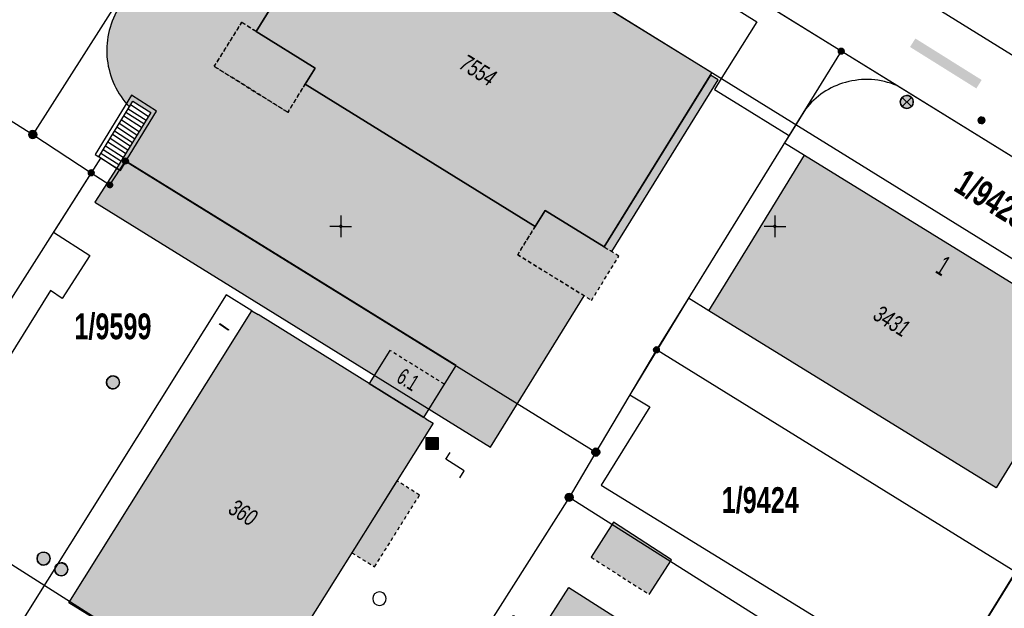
# Model space of a CAD drawing. Header units: metres. Extents: x 2695560 to 2696939, y 1260491 to 1262050.
# Tile 883 of 1005: x 2696282 to 2696339, y 1261653 to 1261687. Entities that reach past the tile are written whole.
import ezdxf

# ---------------------------------------------------------------- set-up
doc = ezdxf.new("R2010")
doc.units = ezdxf.units.M
doc.linetypes.add('AUSGEZOGEN', pattern=[0])
doc.linetypes.add('VERDECKT2_S2', pattern=[0.36, 0.2, -0.16])
for name, color, linetype in [('XR$1$AV_Flächen (EO)', 7, 'AUSGEZOGEN'), ('XR$1$AV_Gebäudeflächen (BB)', 7, 'AUSGEZOGEN'), ('XR$1$AV_Gebäudeflächen (EO)', 7, 'AUSGEZOGEN'), ('XR$1$AV_Gebäudeflächen ut.', 7, 'AUSGEZOGEN'), ('XR$1$AV_Grenzpunkte', 7, 'AUSGEZOGEN'), ('XR$1$AV_Grundstück-Nr.', 7, 'AUSGEZOGEN'), ('XR$1$AV_Haus-Nr.', 7, 'AUSGEZOGEN'), ('XR$1$AV_Koordinatennetzpunkte', 7, 'AUSGEZOGEN'), ('XR$1$AV_Linien (BB)', 7, 'AUSGEZOGEN'), ('XR$1$AV_Linien (EO)', 7, 'AUSGEZOGEN'), ('XR$1$AV_Versicherung-Nr.', 7, 'AUSGEZOGEN'), ('XR$1$AW_LK_Schachtdeckel', 24, 'AUSGEZOGEN'), ('XR$1$AW_LK_Zwischenpunkt', 24, 'AUSGEZOGEN'), ('XR$1$EW_LK_Knoten', 1, 'AUSGEZOGEN'), ('XR$1$FM_LK_SW_TRASSEKNOTEN', 94, 'AUSGEZOGEN'), ('XR$1$Liegenschaftsgrenzen', 7, 'AUSGEZOGEN'), ('XR$1$PFAV', 255, 'AUSGEZOGEN'), ('XR$1$PFAW', 255, 'AUSGEZOGEN'), ('XR$1$PFEW', 255, 'AUSGEZOGEN'), ('XR$1$PFWA', 255, 'AUSGEZOGEN'), ('XR$1$PFWFM', 255, 'AUSGEZOGEN'), ('XR$1$RP_Abstandslinie', 7, 'AUSGEZOGEN'), ('XR$1$TV_LK_KNOTEN', 92, 'AUSGEZOGEN'), ('XR$1$WA_LK_Absperrarmatur', 171, 'AUSGEZOGEN')]:
    doc.layers.add(name, color=color, linetype=linetype)
doc.styles.add('ARIAL', font='arial.ttf')

# ---------------------------------------------------------------- blocks, each defined once
blk = doc.blocks.new('COMPLEXOBJECT_536')
at = {"layer": 'XR$1$AV_Linien (BB)', "color": 7, "linetype": 'AUSGEZOGEN', "transparency": 33554687}
blk.add_line((6326.756, 11681.758), (6325.815, 11680.237), dxfattribs=at)
for centre, radius, start, end in [((6330.283, 11678.957), 4.503, 105.6867, 141.5444), ((6330.281, 11678.968), 4.492, 67.1437, 105.706)]:
    blk.add_arc(centre, radius, start, end, dxfattribs=at)
blk = doc.blocks.new('COMPLEXOBJECT_858')
at = {"layer": 'XR$1$AV_Flächen (EO)', "color": 7, "linetype": 'AUSGEZOGEN', "transparency": 33554687}
blk.add_line((6288.636, 11689.921), (6287.157, 11687.498), dxfattribs=at)
for centre, start, end in [((6291.229, 11685.138), 149.9084, 186.506), ((6291.229, 11685.137), 186.4884, 223.6883)]:
    blk.add_arc(centre, 4.706, start, end, dxfattribs=at)
blk = doc.blocks.new('BAV15')
at = {"layer": 'XR$1$PFAV', "transparency": 33554687}
blk.add_hatch(color=7, dxfattribs=at).paths.add_polyline_path([(0.5, 0), (0.49, 0.1), (0.46, 0.2), (0.41, 0.29), (0.34, 0.36), (0.26, 0.42), (0.17, 0.47), (0.08, 0.49), (-0.03, 0.5), (-0.13, 0.48), (-0.22, 0.45), (-0.31, 0.4), (-0.38, 0.33), (-0.44, 0.24), (-0.48, 0.15), (-0.5, 0.05), (-0.5, -0.05), (-0.48, -0.15), (-0.44, -0.24), (-0.38, -0.33), (-0.31, -0.4), (-0.22, -0.45), (-0.13, -0.48), (-0.03, -0.5), (0.08, -0.49), (0.17, -0.47), (0.26, -0.42), (0.34, -0.36), (0.41, -0.29), (0.46, -0.2), (0.49, -0.1)])
at = {"color": 7, "transparency": 33554687}
for start, end in [(90, 270), (270, 90)]:
    blk.add_arc((0, 0), 0.5, start, end, dxfattribs=at)
at = {"layer": 'XR$1$PFAV', "transparency": 33554687}
blk.add_circle((0, 0), 0.5, dxfattribs=at)
blk = doc.blocks.new('BWAV20')
at = {"true_color": 0x000000, "transparency": 33554687}
blk.add_hatch(color=18, dxfattribs=at).paths.add_polyline_path([(0.17, 0), (0.16, 0.03), (0.15, 0.07), (0.14, 0.1), (0.11, 0.12), (0.09, 0.14), (0.06, 0.16), (0.03, 0.16), (-0.01, 0.17), (-0.04, 0.16), (-0.07, 0.15), (-0.1, 0.13), (-0.13, 0.11), (-0.15, 0.08), (-0.16, 0.05), (-0.17, 0.02), (-0.17, -0.02), (-0.16, -0.05), (-0.15, -0.08), (-0.13, -0.11), (-0.1, -0.13), (-0.07, -0.15), (-0.04, -0.16), (-0.01, -0.17), (0.03, -0.16), (0.06, -0.16), (0.09, -0.14), (0.11, -0.12), (0.14, -0.1), (0.15, -0.07), (0.16, -0.03)])
at = {"layer": 'XR$1$PFAV', "transparency": 33554687}
blk.add_hatch(color=7, dxfattribs=at).paths.add_polyline_path([(0.5, 0), (0.49, 0.1), (0.46, 0.2), (0.41, 0.29), (0.34, 0.36), (0.26, 0.42), (0.17, 0.47), (0.08, 0.49), (-0.03, 0.5), (-0.13, 0.48), (-0.22, 0.45), (-0.31, 0.4), (-0.38, 0.33), (-0.44, 0.24), (-0.48, 0.15), (-0.5, 0.05), (-0.5, -0.05), (-0.48, -0.15), (-0.44, -0.24), (-0.38, -0.33), (-0.31, -0.4), (-0.22, -0.45), (-0.13, -0.48), (-0.03, -0.5), (0.08, -0.49), (0.17, -0.47), (0.26, -0.42), (0.34, -0.36), (0.41, -0.29), (0.46, -0.2), (0.49, -0.1)])
blk = doc.blocks.new('BAV2041')
at = {"color": 7, "transparency": 33554687}
for p, q in [((0, 0.5), (0, 0.05)), ((-0.05, 0), (-0.5, 0)), ((0.05, 0), (0.5, 0)), ((0, -0.05), (0, -0.5))]:
    blk.add_line(p, q, dxfattribs=at)
blk.add_circle((0, 0), 0.05, dxfattribs=at)
for start, end in [(90, 270), (270, 90)]:
    blk.add_arc((0, 0), 0.05, start, end, dxfattribs=at)
blk = doc.blocks.new('BAW2093')
at = {"transparency": 33554687}
blk.add_lwpolyline([(-0.375, -0.5), (0, -0.5), (0, 0.5), (0.375, 0.5)], dxfattribs=at)
blk = doc.blocks.new('BAW2092')
at = {"true_color": 0x000000, "transparency": 33554687}
blk.add_hatch(color=18, dxfattribs=at).paths.add_polyline_path([(-0.03, 0.5), (-0.03, -0.5), (0.03, -0.5), (0.03, 0.5)])
at = {"transparency": 33554687}
blk.add_lwpolyline([(-0.03, 0.5), (0.03, 0.5), (0.03, -0.5), (-0.03, -0.5), (-0.03, 0.5)], close=True, dxfattribs=at)
blk = doc.blocks.new('BAW2082')
at = {"layer": 'XR$1$PFAW', "transparency": 33554687}
blk.add_hatch(color=7, dxfattribs=at).paths.add_polyline_path([(0.509, -0.003), (0.499, 0.098), (0.469, 0.194), (0.42, 0.283), (0.354, 0.359), (0.274, 0.421), (0.183, 0.466), (0.085, 0.491), (-0.016, 0.496), (-0.116, 0.481), (-0.211, 0.446), (-0.297, 0.392), (-0.37, 0.323), (-0.428, 0.24), (-0.468, 0.147), (-0.488, 0.047), (-0.488, -0.054), (-0.468, -0.153), (-0.428, -0.246), (-0.37, -0.329), (-0.297, -0.398), (-0.211, -0.452), (-0.116, -0.487), (-0.016, -0.502), (0.085, -0.497), (0.183, -0.472), (0.274, -0.427), (0.354, -0.366), (0.42, -0.289), (0.469, -0.2), (0.499, -0.104)])
at = {"transparency": 33554687}
for start, end in [(91.19481, 268.80519), (268.80519, 91.19481)]:
    blk.add_arc((0.01, 0), 0.5, start, end, dxfattribs=at)
at = {"layer": 'XR$1$PFAW', "transparency": 33554687}
blk.add_circle((0.009, -0.003), 0.5, dxfattribs=at)
blk = doc.blocks.new('BWA2012')
at = {"layer": 'XR$1$PFWA', "transparency": 33554687}
blk.add_hatch(color=7, dxfattribs=at).paths.add_polyline_path([(0.5, 0), (0.49, 0.1), (0.46, 0.2), (0.41, 0.29), (0.34, 0.36), (0.26, 0.42), (0.17, 0.47), (0.08, 0.49), (-0.03, 0.5), (-0.13, 0.48), (-0.22, 0.45), (-0.31, 0.4), (-0.38, 0.33), (-0.44, 0.24), (-0.48, 0.15), (-0.5, 0.05), (-0.5, -0.05), (-0.48, -0.15), (-0.44, -0.24), (-0.38, -0.33), (-0.31, -0.4), (-0.22, -0.45), (-0.13, -0.48), (-0.03, -0.5), (0.08, -0.49), (0.17, -0.47), (0.26, -0.42), (0.34, -0.36), (0.41, -0.29), (0.46, -0.2), (0.49, -0.1)])
at = {"transparency": 33554687}
blk.add_line((0.35, 0.35), (-0.35, -0.35), dxfattribs=at)
for start, end in [(45, 225), (225, 45)]:
    blk.add_arc((0, 0), 0.5, start, end, dxfattribs=at)
at = {"layer": 'XR$1$PFWA', "transparency": 33554687}
blk.add_circle((0, 0), 0.5, dxfattribs=at)
blk = doc.blocks.new('BEWLP2549_S')
at = {"layer": 'XR$1$PFEW', "transparency": 33554687}
blk.add_hatch(color=7, dxfattribs=at).paths.add_polyline_path([(0.5, 0), (0.49, 0.101), (0.459, 0.197), (0.41, 0.286), (0.344, 0.362), (0.264, 0.424), (0.174, 0.469), (0.076, 0.494), (-0.025, 0.499), (-0.125, 0.484), (-0.22, 0.449), (-0.306, 0.395), (-0.379, 0.326), (-0.437, 0.243), (-0.477, 0.15), (-0.497, 0.051), (-0.497, -0.051), (-0.477, -0.15), (-0.437, -0.243), (-0.379, -0.326), (-0.306, -0.395), (-0.22, -0.449), (-0.125, -0.484), (-0.025, -0.499), (0.076, -0.494), (0.174, -0.469), (0.264, -0.424), (0.344, -0.362), (0.41, -0.286), (0.459, -0.197), (0.49, -0.101)])
at = {"color": 1, "transparency": 33554687}
for p, q in [((0.354, -0.354), (-0.354, 0.354)), ((-0.354, -0.354), (0.354, 0.354))]:
    blk.add_line(p, q, dxfattribs=at)
for start, end in [(91.38095, 268.61905), (268.61905, 91.38095)]:
    blk.add_arc((0, 0), 0.5, start, end, dxfattribs=at)
at = {"layer": 'XR$1$PFEW', "transparency": 33554687}
blk.add_circle((0, 0), 0.5, dxfattribs=at)
blk = doc.blocks.new('BWFM16')
at = {"color": 94, "transparency": 33554687}
for start, end in [(91.19481, 268.80519), (268.80519, 91.19481)]:
    blk.add_arc((0.01, 0), 0.5, start, end, dxfattribs=at)
blk = doc.blocks.new('BTV1')
at = {"layer": 'XR$1$PFWFM', "transparency": 33554687}
blk.add_hatch(color=7, dxfattribs=at).paths.add_polyline_path([(-0.5, 0.5), (-0.5, -0.5), (0.5, -0.5), (0.5, 0.5)])
at = {"color": 92, "transparency": 33554687}
for p, q in [((-0.219, 0.321), (-0.219, -0.298)), ((-0.208, -0.05), (0.23, 0.31)), ((-0.159, 0.001), (0.192, -0.283))]:
    blk.add_line(p, q, dxfattribs=at)
blk.add_polyline3d([(-0.5, 0.5, 0.993), (0.5, 0.5, 0.993), (0.5, -0.5, 0.993), (-0.5, -0.5, 0.993)], close=True, dxfattribs=at)

msp = doc.modelspace()

# ---------------------------------------------------------------- hatches: boundary and pattern name
at = {"transparency": 33554687}
msp.add_hatch(color=7, dxfattribs=at).paths.add_polyline_path([(2696334.061, 1261685.631), (2696333.755, 1261685.142), (2696337.573, 1261682.755), (2696337.879, 1261683.244)])
at = {"layer": 'XR$1$AV_Gebäudeflächen (BB)', "true_color": 0xd2d2d2, "transparency": 33554687}
for points in [[(2696310.823, 1261690.773), (2696302.294, 1261696.052), (2696296.09, 1261686.039), (2696299.497, 1261683.93), (2696298.918, 1261682.994), (2696312.157, 1261674.799), (2696312.736, 1261675.734), (2696316.137, 1261673.629), (2696322.337, 1261683.645), (2696313.861, 1261688.892)], [(2696344.227, 1261668.706), (2696327.672, 1261678.912), (2696324.543, 1261673.816), (2696322.173, 1261669.957), (2696338.712, 1261659.761)], [(2696285.317, 1261653.136), (2696295.754, 1261646.691), (2696296.908, 1261648.532), (2696299.495, 1261652.658), (2696306.283, 1261663.486), (2696305.874, 1261663.74), (2696305.757, 1261663.812), (2696296.205, 1261669.736), (2696295.854, 1261669.954)], [(2696317.74, 1261639.16), (2696323.42, 1261648.08), (2696314.103, 1261654.026), (2696312.431, 1261651.416), (2696310.923, 1261652.399), (2696309.081, 1261649.481), (2696310.582, 1261648.521), (2696309.644, 1261647.055), (2696307.843, 1261644.241), (2696308.526, 1261643.808), (2696311.965, 1261641.627), (2696312.523, 1261642.498)]]:
    msp.add_hatch(color=254, dxfattribs=at).paths.add_polyline_path(points)
at = {"layer": 'XR$1$AV_Gebäudeflächen (EO)', "true_color": 0xebebeb, "transparency": 33554687}
for points in [[(2696297.918, 1261681.379), (2696298.918, 1261682.994), (2696299.497, 1261683.93), (2696296.09, 1261686.039), (2696295.269, 1261686.566), (2696293.682, 1261684.03)], [(2696315.408, 1261670.552), (2696316.987, 1261673.102), (2696316.137, 1261673.629), (2696312.736, 1261675.734), (2696312.157, 1261674.799), (2696311.157, 1261673.183)], [(2696303.793, 1261667.674), (2696302.609, 1261665.765), (2696305.757, 1261663.812), (2696306.941, 1261665.722)], [(2696301.612, 1261656.024), (2696302.914, 1261655.207), (2696305.508, 1261659.341), (2696304.198, 1261660.164)], [(2696315.386, 1261655.759), (2696318.731, 1261653.62), (2696320.02, 1261655.62), (2696316.671, 1261657.774)]]:
    msp.add_hatch(color=7, dxfattribs=at).paths.add_polyline_path(points)
at = {"layer": 'XR$1$AV_Gebäudeflächen ut.', "true_color": 0xf5f5f5, "transparency": 33554687}
for points in [[(2696302.216, 1261695.926), (2696299.911, 1261697.354), (2696298.642, 1261695.268), (2696293.765, 1261687.457), (2696289.95, 1261689.812), (2696289.738, 1261689.944), (2696289.606, 1261689.731), (2696288.127, 1261687.308), (2696288.079, 1261687.224), (2696288.033, 1261687.138), (2696287.989, 1261687.052), (2696287.947, 1261686.965), (2696287.906, 1261686.877), (2696287.867, 1261686.788), (2696287.83, 1261686.698), (2696287.795, 1261686.608), (2696287.762, 1261686.517), (2696287.73, 1261686.425), (2696287.701, 1261686.333), (2696287.673, 1261686.24), (2696287.648, 1261686.146), (2696287.624, 1261686.052), (2696287.602, 1261685.958), (2696287.582, 1261685.863), (2696287.565, 1261685.767), (2696287.549, 1261685.672), (2696287.535, 1261685.576), (2696287.523, 1261685.479), (2696287.513, 1261685.383), (2696287.505, 1261685.286), (2696287.499, 1261685.19), (2696287.495, 1261685.093), (2696287.493, 1261684.996), (2696287.493, 1261684.899), (2696287.495, 1261684.802), (2696287.499, 1261684.705), (2696287.505, 1261684.608), (2696287.513, 1261684.511), (2696287.523, 1261684.415), (2696287.535, 1261684.317), (2696287.549, 1261684.22), (2696287.566, 1261684.122), (2696287.584, 1261684.026), (2696287.604, 1261683.929), (2696287.627, 1261683.833), (2696287.651, 1261683.738), (2696287.677, 1261683.643), (2696287.705, 1261683.548), (2696287.736, 1261683.454), (2696287.768, 1261683.361), (2696287.802, 1261683.269), (2696287.838, 1261683.177), (2696287.876, 1261683.086), (2696287.916, 1261682.996), (2696287.958, 1261682.907), (2696288.002, 1261682.818), (2696288.047, 1261682.731), (2696288.094, 1261682.644), (2696288.144, 1261682.559), (2696288.194, 1261682.475), (2696288.247, 1261682.391), (2696288.302, 1261682.309), (2696288.358, 1261682.228), (2696288.415, 1261682.148), (2696288.475, 1261682.07), (2696288.536, 1261681.992), (2696288.599, 1261681.916), (2696288.663, 1261681.841), (2696288.729, 1261681.768), (2696288.796, 1261681.696), (2696288.993, 1261682.018), (2696290.024, 1261681.364), (2696288.05, 1261678.155), (2696286.814, 1261676.2), (2696309.601, 1261662.093), (2696314.996, 1261670.807), (2696311.157, 1261673.183), (2696312.157, 1261674.799), (2696298.918, 1261682.994), (2696297.918, 1261681.379), (2696293.682, 1261684.03), (2696295.269, 1261686.566), (2696296.09, 1261686.039)], [(2696322.259, 1261683.519), (2696316.137, 1261673.629), (2696316.575, 1261673.358), (2696322.697, 1261683.247)]]:
    msp.add_hatch(color=7, dxfattribs=at).paths.add_polyline_path(points)

# ---------------------------------------------------------------- linework, layer by layer
at = {"layer": 'XR$1$AV_Flächen (EO)', "color": 7, "linetype": 'AUSGEZOGEN', "transparency": 33554687}
for p, q in [((2696296.09, 1261686.039), (2696302.216, 1261695.926)), ((2696322.259, 1261683.519), (2696316.137, 1261673.629)), ((2696312.157, 1261674.799), (2696298.918, 1261682.994)), ((2696304.198, 1261660.164), (2696301.612, 1261656.024))]:
    msp.add_line(p, q, dxfattribs=at)
at = {"layer": 'XR$1$AV_Flächen (EO)', "color": 7, "linetype": 'VERDECKT2_S2', "transparency": 33554687}
for p, q in [((2696297.918, 1261681.379), (2696298.918, 1261682.994)), ((2696316.137, 1261673.629), (2696316.575, 1261673.358)), ((2696306.941, 1261665.722), (2696303.793, 1261667.674)), ((2696315.386, 1261655.759), (2696318.731, 1261653.62))]:
    msp.add_line(p, q, dxfattribs=at)
for points in [[(2696296.09, 1261686.039), (2696295.269, 1261686.566), (2696293.682, 1261684.03), (2696297.918, 1261681.379)], [(2696298.918, 1261682.994), (2696297.918, 1261681.379), (2696293.682, 1261684.03), (2696295.269, 1261686.566), (2696296.09, 1261686.039)], [(2696312.157, 1261674.799), (2696311.157, 1261673.183), (2696315.408, 1261670.552)], [(2696314.996, 1261670.807), (2696311.157, 1261673.183), (2696312.157, 1261674.799)], [(2696315.408, 1261670.552), (2696316.987, 1261673.102), (2696316.137, 1261673.629)], [(2696301.612, 1261656.024), (2696302.914, 1261655.207), (2696305.508, 1261659.341), (2696304.198, 1261660.164)]]:
    msp.add_lwpolyline(points, dxfattribs=at)
at = {"layer": 'XR$1$AV_Flächen (EO)', "color": 7, "linetype": 'AUSGEZOGEN', "transparency": 33554687}
for points in [[(2696298.918, 1261682.994), (2696299.497, 1261683.93), (2696296.09, 1261686.039)], [(2696316.575, 1261673.358), (2696322.697, 1261683.247), (2696322.259, 1261683.519)], [(2696288.796, 1261681.696), (2696288.993, 1261682.018), (2696290.024, 1261681.364), (2696288.05, 1261678.155)], [(2696288.05, 1261678.155), (2696286.814, 1261676.2), (2696309.601, 1261662.093), (2696314.996, 1261670.807)], [(2696316.137, 1261673.629), (2696312.736, 1261675.734), (2696312.157, 1261674.799)], [(2696303.793, 1261667.674), (2696302.609, 1261665.765), (2696305.757, 1261663.812), (2696306.941, 1261665.722)], [(2696318.731, 1261653.62), (2696320.02, 1261655.62), (2696316.671, 1261657.774), (2696315.386, 1261655.759)]]:
    msp.add_lwpolyline(points, dxfattribs=at)
msp.add_lwpolyline([(2696286.817, 1261678.948), (2696287.03, 1261678.817), (2696288.993, 1261682.018), (2696290.024, 1261681.364), (2696288.05, 1261678.155), (2696288.263, 1261678.024), (2696290.366, 1261681.443), (2696288.913, 1261682.365), (2696286.817, 1261678.948)], close=True, dxfattribs=at)
at = {"layer": 'XR$1$AV_Linien (BB)', "color": 7, "linetype": 'AUSGEZOGEN', "transparency": 33554687}
for p, q in [((2696322.337, 1261683.645), (2696313.861, 1261688.892)), ((2696345.843, 1261674.971), (2696332.996, 1261682.918)), ((2696327.672, 1261678.912), (2696344.227, 1261668.706)), ((2696285.317, 1261653.136), (2696295.854, 1261669.954)), ((2696295.854, 1261669.954), (2696296.205, 1261669.736)), ((2696305.757, 1261663.812), (2696296.205, 1261669.736)), ((2696305.874, 1261663.74), (2696305.757, 1261663.812))]:
    msp.add_line(p, q, dxfattribs=at)
for points in [[(2696195.096, 1261774.195), (2696199.968, 1261771.178), (2696226.661, 1261754.606), (2696261.486, 1261733.054), (2696307.98, 1261704.29), (2696332.744, 1261688.971), (2696353.868, 1261675.887), (2696372.873, 1261664.148)], [(2696332.996, 1261682.918), (2696329.79, 1261684.901), (2696298.57, 1261704.21), (2696272.77, 1261720.21), (2696245.48, 1261737.11), (2696219.004, 1261753.501)], [(2696303.315, 1261699.974), (2696312.882, 1261694.089), (2696315.916, 1261692.206), (2696324.933, 1261686.584), (2696322.828, 1261683.236), (2696322.488, 1261682.696), (2696323.592, 1261682.015), (2696326.763, 1261680.06), (2696326.785, 1261680.047)], [(2696310.823, 1261690.773), (2696302.294, 1261696.052), (2696296.09, 1261686.039), (2696299.497, 1261683.93), (2696298.918, 1261682.994), (2696312.157, 1261674.799), (2696312.736, 1261675.734), (2696316.137, 1261673.629), (2696322.337, 1261683.645)], [(2696326.785, 1261680.047), (2696326.525, 1261679.628), (2696327.672, 1261678.912)], [(2696322.173, 1261669.957), (2696324.543, 1261673.816), (2696327.672, 1261678.912)], [(2696305.757, 1261663.812), (2696307.607, 1261666.795), (2696296.226, 1261673.84), (2696288.594, 1261678.563), (2696288.263, 1261678.024), (2696287.139, 1261678.747), (2696285.593, 1261676.318), (2696284.419, 1261674.475), (2696286.512, 1261673.142), (2696284.927, 1261670.654), (2696284.254, 1261671.112), (2696280.652, 1261665.345), (2696275.729, 1261657.451), (2696279.916, 1261654.829)], [(2696295.854, 1261669.954), (2696294.37, 1261670.875), (2696281.507, 1261650.329)], [(2696322.173, 1261669.957), (2696320.99, 1261670.686), (2696317.607, 1261665.106), (2696318.762, 1261664.423), (2696315.971, 1261659.916), (2696335.516, 1261647.899), (2696346.232, 1261665.293), (2696350.571, 1261662.79), (2696350.137, 1261662.056), (2696349.692, 1261662.327), (2696349.641, 1261662.243), (2696347.748, 1261663.383), (2696345.766, 1261660.056), (2696347.661, 1261658.923), (2696347.636, 1261658.883), (2696348.087, 1261658.616), (2696340.981, 1261646.622), (2696326.469, 1261621.757)], [(2696344.227, 1261668.706), (2696338.712, 1261659.761), (2696322.173, 1261669.957)], [(2696305.874, 1261663.74), (2696306.283, 1261663.486), (2696299.495, 1261652.658), (2696296.908, 1261648.532), (2696295.754, 1261646.691), (2696285.317, 1261653.136)], [(2696308.526, 1261643.808), (2696307.843, 1261644.241), (2696309.644, 1261647.055), (2696310.582, 1261648.521), (2696309.081, 1261649.481), (2696310.923, 1261652.399), (2696312.431, 1261651.416), (2696314.103, 1261654.026), (2696323.42, 1261648.08)]]:
    msp.add_lwpolyline(points, dxfattribs=at)
at = {"layer": 'XR$1$AV_Linien (EO)', "color": 7, "linetype": 'AUSGEZOGEN', "transparency": 33554687}
for p, q in [((2696289.884, 1261681.137), (2696288.861, 1261681.802)), ((2696289.491, 1261680.498), (2696288.468, 1261681.162)), ((2696289.622, 1261680.711), (2696288.599, 1261681.375)), ((2696288.73, 1261681.589), (2696289.753, 1261680.924)), ((2696289.098, 1261679.859), (2696288.076, 1261680.523)), ((2696289.229, 1261680.072), (2696288.207, 1261680.736)), ((2696288.338, 1261680.949), (2696289.36, 1261680.285)), ((2696288.836, 1261679.433), (2696287.815, 1261680.096)), ((2696287.945, 1261680.309), (2696288.967, 1261679.646)), ((2696287.422, 1261679.457), (2696288.443, 1261678.794)), ((2696288.574, 1261679.007), (2696287.553, 1261679.67)), ((2696287.684, 1261679.883), (2696288.705, 1261679.22)), ((2696288.05, 1261678.155), (2696287.03, 1261678.817)), ((2696287.161, 1261679.03), (2696288.181, 1261678.368)), ((2696287.292, 1261679.244), (2696288.312, 1261678.581))]:
    msp.add_line(p, q, dxfattribs=at)
at = {"layer": 'XR$1$Liegenschaftsgrenzen', "color": 7, "linetype": 'AUSGEZOGEN', "transparency": 33554687}
for p, q in [((2696298.57, 1261704.21), (2696283.23, 1261680.1)), ((2696329.79, 1261684.901), (2696298.57, 1261704.21)), ((2696274.36, 1261685.7), (2696283.23, 1261680.1)), ((2696329.79, 1261684.901), (2696319.147, 1261667.71)), ((2696350.49, 1261672.097), (2696329.79, 1261684.901)), ((2696283.23, 1261680.1), (2696286.6, 1261677.9)), ((2696286.6, 1261677.9), (2696272.64, 1261655.98)), ((2696319.147, 1261667.71), (2696315.659, 1261661.812)), ((2696339.842, 1261654.897), (2696319.147, 1261667.71)), ((2696315.659, 1261661.812), (2696314.12, 1261659.21)), ((2696314.12, 1261659.21), (2696300.71, 1261638.09)), ((2696325.78, 1261651.83), (2696314.12, 1261659.21)), ((2696339.842, 1261654.897), (2696334.502, 1261646.271))]:
    msp.add_line(p, q, dxfattribs=at)
msp.add_lwpolyline([(2696286.6, 1261677.9), (2696287.676, 1261677.197), (2696288.575, 1261678.575), (2696315.659, 1261661.812)], dxfattribs=at)
at = {"layer": 'XR$1$RP_Abstandslinie', "color": 7, "linetype": 'AUSGEZOGEN', "transparency": 33554687}
for points in [[(2696364.372, 1261657.635), (2696327.73, 1261680.32), (2696290.32, 1261703.48), (2696250.35, 1261728.22), (2696215.49, 1261749.81), (2696177.04, 1261773.61), (2696174.1, 1261723.99), (2696219.716, 1261694.975)], [(2696219.716, 1261694.975), (2696257.36, 1261671.03), (2696294.48, 1261647.42), (2696339.46, 1261618.82), (2696341.633, 1261619.268)]]:
    msp.add_lwpolyline(points, dxfattribs=at)

# ---------------------------------------------------------------- block references
at = {"layer": 'XR$1$AV_Flächen (EO)', "color": 7, "linetype": 'AUSGEZOGEN', "lineweight": -3, "transparency": 33554687}
msp.add_blockref('COMPLEXOBJECT_858', (2690000.97, 1249999.81), dxfattribs=at)
at = {"layer": 'XR$1$AV_Grenzpunkte', "color": 7, "linetype": 'AUSGEZOGEN', "lineweight": -3, "transparency": 33554687}
for name, p, xscale, yscale in [('BAV15', (2696329.79, 1261684.901), 0.3249999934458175, 0.3249999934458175), ('BAV15', (2696283.23, 1261680.1), 0.4549999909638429, 0.4549999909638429), ('BAV15', (2696288.575, 1261678.575), 0.3249999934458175, 0.3249999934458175), ('BAV15', (2696286.6, 1261677.9), 0.3249999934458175, 0.3249999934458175), ('BWAV20', (2696287.676, 1261677.197), 0.3899999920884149, 0.3899999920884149), ('BAV15', (2696319.147, 1261667.71), 0.3249999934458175, 0.3249999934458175), ('BAV15', (2696315.659, 1261661.812), 0.4549999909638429, 0.4549999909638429), ('BAV15', (2696314.12, 1261659.21), 0.4549999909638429, 0.4549999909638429)]:
    msp.add_blockref(name, p, dxfattribs=dict(at, xscale=xscale, yscale=yscale))
at = {"layer": 'XR$1$AV_Koordinatennetzpunkte', "color": 7, "linetype": 'AUSGEZOGEN', "lineweight": -3, "transparency": 33554687, "xscale": 1.25, "yscale": 1.25}
for p in [(2696300.97, 1261674.81), (2696325.97, 1261674.81)]:
    msp.add_blockref('BAV2041', p, dxfattribs=at)
at = {"layer": 'XR$1$AV_Linien (BB)', "color": 7, "linetype": 'AUSGEZOGEN', "lineweight": -3, "transparency": 33554687}
msp.add_blockref('COMPLEXOBJECT_536', (2690000.97, 1249999.81), dxfattribs=at)
at = {"layer": 'XR$1$AW_LK_Schachtdeckel', "color": 24, "linetype": 'AUSGEZOGEN', "lineweight": -3, "transparency": 33554687}
for p, xscale, yscale, rotation in [((2696287.85, 1261665.84), 0.7499999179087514, 0.7499999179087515, 288.144775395), ((2696283.861, 1261655.691), 0.7499999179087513, 0.7499999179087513, 221.2428131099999)]:
    msp.add_blockref('BAW2082', p, dxfattribs=dict(at, xscale=xscale, yscale=yscale, rotation=rotation))
at = {"layer": 'XR$1$AW_LK_Schachtdeckel', "color": 24, "linetype": 'AUSGEZOGEN', "lineweight": -3, "transparency": 33554687, "xscale": 0.7499999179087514, "yscale": 0.7499999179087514}
msp.add_blockref('BAW2082', (2696284.865, 1261655.067), dxfattribs=at)
at = {"layer": 'XR$1$AW_LK_Zwischenpunkt', "color": 24, "linetype": 'AUSGEZOGEN', "lineweight": -3, "transparency": 33554687}
for name, p, xscale, yscale, rotation in [('BAW2092', (2696294.247, 1261669.023), 0.624999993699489, 0.624999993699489, 234.897091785), ('BAW2093', (2696307.555, 1261661.067), 1.250000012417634, 1.250000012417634, 57.6048033)]:
    msp.add_blockref(name, p, dxfattribs=dict(at, xscale=xscale, yscale=yscale, rotation=rotation))
at = {"layer": 'XR$1$EW_LK_Knoten', "color": 1, "linetype": 'AUSGEZOGEN', "lineweight": -3, "transparency": 33554687, "xscale": 0.749999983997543, "yscale": 0.749999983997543}
msp.add_blockref('BEWLP2549_S', (2696333.566, 1261681.977), dxfattribs=at)
at = {"layer": 'XR$1$FM_LK_SW_TRASSEKNOTEN', "color": 94, "linetype": 'AUSGEZOGEN', "lineweight": -3, "transparency": 33554687, "xscale": 0.7769024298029, "yscale": 0.7769024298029}
msp.add_blockref('BWFM16', (2696303.191, 1261653.377), dxfattribs=at)
at = {"layer": 'XR$1$TV_LK_KNOTEN', "color": 92, "linetype": 'AUSGEZOGEN', "lineweight": -3, "transparency": 33554687, "xscale": 0.7000000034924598, "yscale": 0.7000000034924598}
msp.add_blockref('BTV1', (2696306.23, 1261662.309), dxfattribs=at)
at = {"layer": 'XR$1$WA_LK_Absperrarmatur', "color": 171, "linetype": 'AUSGEZOGEN', "lineweight": -3, "transparency": 33554687, "xscale": 0.3749999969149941, "yscale": 0.3749999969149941, "rotation": 240.581235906}
msp.add_blockref('BWA2012', (2696337.871, 1261680.919), dxfattribs=at)

# ---------------------------------------------------------------- texts
at = {"layer": 'XR$1$AV_Grundstück-Nr.', "color": 7, "transparency": 33554687, "insert": (2696338.463, 1261676.369), "char_height": 1.48491, "width": 4.98214, "attachment_point": 5, "rotation": 328.5207, "style": 'ARIAL'}
msp.add_mtext('\\A1;{\\fArial|i0|b1;\\H1.484908;\\W0.700000;\\C7;1/9423}\\P', dxfattribs=at)
at = {"layer": 'XR$1$AV_Grundstück-Nr.', "color": 7, "transparency": 33554687, "char_height": 1.48491, "width": 4.98214, "attachment_point": 5, "style": 'ARIAL'}
for s, insert in [('\\A1;{\\fArial|i0|b1;\\H1.484908;\\W0.700000;\\C7;1/9599}\\P', (2696287.847, 1261669.035)), ('\\A1;{\\fArial|i0|b1;\\H1.484908;\\W0.700000;\\C7;1/9424}\\P', (2696325.129, 1261659.033))]:
    msp.add_mtext(s, dxfattribs=dict(at, insert=insert))
at = {"layer": 'XR$1$AV_Haus-Nr.', "color": 7, "transparency": 33554687, "style": 'ARIAL'}
for s, insert, char_height, width, attachment_point, rotation in [('\\W0.57;1', (2696335.979, 1261673.042), 1.1621, 0.90385, 2, 328.347), ('\\W0.64;6.1', (2696304.595, 1261665.586), 0.9297, 1.5135, 8, 328.1931)]:
    msp.add_mtext(s, dxfattribs=dict(at, insert=insert, char_height=char_height, width=width, attachment_point=attachment_point, rotation=rotation))
at = {"layer": 'XR$1$AV_Versicherung-Nr.', "color": 7, "transparency": 33554687, "char_height": 0.96842, "attachment_point": 5, "style": 'ARIAL'}
for s, insert, width, rotation in [('\\A1;{\\fArial|i1|b0;\\H0.968418;\\W0.700000;\\C7;7554}\\P', (2696308.873, 1261683.799), 2.46457, 328.3947), ('\\A1;{\\fArial|i1|b0;\\H0.968418;\\W0.700000;\\C7;3431}\\P', (2696332.697, 1261669.36), 2.45636, 328.3461), ('\\A1;{\\fArial|i1|b0;\\H0.968418;\\W0.700000;\\C7;360}\\P', (2696295.34, 1261658.33), 1.93301, 328.3038)]:
    msp.add_mtext(s, dxfattribs=dict(at, insert=insert, width=width, rotation=rotation))

doc.saveas('drawing.dxf')
